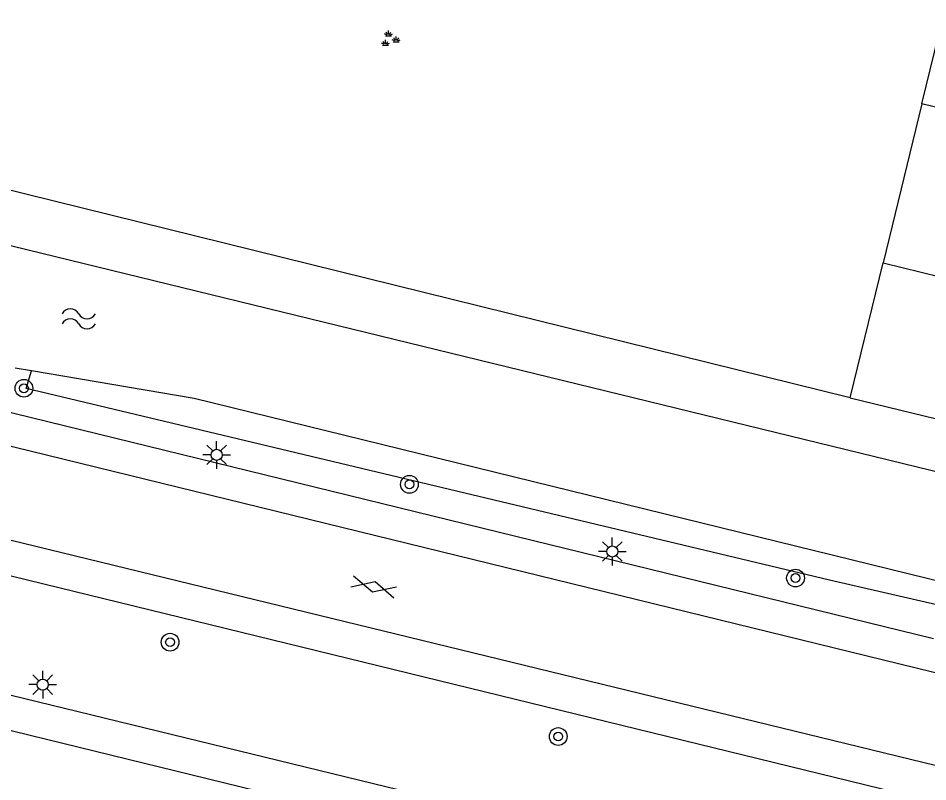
# Model space of a CAD drawing. Extents: x 128999 to 131010, y 395498 to 399007.
# Drawn here: x 129045.56 to 129086.62, y 397693.81 to 397728.27 of the extents above; entities that cross this region are included whole.
import ezdxf

# ---------------------------------------------------------------- set-up
doc = ezdxf.new("R2010")
doc.units = 0
for name, color, linetype in [('gg-afsc-muur', 7, 'Continuous'), ('gg-bbg-gedigitaliseerde bebouwing', 7, 'Continuous'), ('gg-bbg-hoofdgebouw', 7, 'Continuous'), ('gg-knt-verharding', 7, 'Continuous'), ('gg-knt-verharding nz', 7, 'Continuous'), ('gg-kntw-bovenkant insteek waterloop', 7, 'Continuous'), ('gt-grn-groengrens', 7, 'Continuous'), ('gt-symb-boom', 7, 'Continuous'), ('gt-symb-gesloten verharding', 7, 'Continuous'), ('gt-symb-groenvak', 7, 'Continuous'), ('gt-symb-lichtmast', 7, 'Continuous'), ('gt-symb-watersymbool', 7, 'Continuous')]:
    doc.layers.add(name, color=color, linetype=linetype)

# ---------------------------------------------------------------- blocks, each defined once
blk = doc.blocks.new('gt0-BOOM')
at = {"layer": 'gt-symb-boom'}
for radius in [0.4, 0.2]:
    blk.add_circle((0, 0), radius, dxfattribs=at)
blk = doc.blocks.new('gt0-WA')
at = {"layer": 'gt-symb-watersymbool'}
for centre, start, end in [((-0.323, 0.022), 28.0725, 151.9275), ((0.427, 0.422), 208.0725, 331.9275), ((-0.323, -0.428), 28.0725, 151.9275), ((0.427, -0.028), 208.0725, 331.9275)]:
    blk.add_arc(centre, 0.425, start, end, dxfattribs=at)
blk = doc.blocks.new('gt0-LMAST')
at = {"layer": 'gt-symb-lichtmast'}
for p, q in [((-0.182, 0.173), (-0.447, 0.438)), ((-0.005, 0.246), (-0.005, 0.621)), ((0.172, 0.173), (0.437, 0.438)), ((-0.255, -0.004), (-0.63, -0.004)), ((-0.182, -0.181), (-0.447, -0.446)), ((-0.005, -0.254), (-0.005, -0.629)), ((0.437, -0.446), (0.172, -0.181)), ((0.245, -0.004), (0.62, -0.004))]:
    blk.add_line(p, q, dxfattribs=at)
blk.add_circle((-0.005, -0.004), 0.25, dxfattribs=at)
blk = doc.blocks.new('gt0-GRVAK')
at = {"layer": 'gt-symb-groenvak'}
for p, q in [((-0.11, 0.189), (-0.228, 0.24)), ((-0.182, 0.153), (0.088, 0.153)), ((-0.091, 0.211), (-0.156, 0.322)), ((-0.047, 0.214), (-0.047, 0.393)), ((-0.004, 0.211), (0.061, 0.322)), ((0.015, 0.189), (0.133, 0.24)), ((0.262, -0.052), (0.197, 0.059)), ((0.305, -0.049), (0.305, 0.13)), ((0.349, -0.052), (0.414, 0.059)), ((-0.245, -0.228), (-0.363, -0.177)), ((-0.318, -0.264), (-0.047, -0.264)), ((-0.226, -0.206), (-0.291, -0.095)), ((-0.183, -0.203), (-0.183, -0.024)), ((-0.139, -0.206), (-0.074, -0.095)), ((-0.12, -0.228), (-0.002, -0.177)), ((0.243, -0.074), (0.125, -0.023)), ((0.17, -0.11), (0.441, -0.11)), ((0.368, -0.074), (0.486, -0.023))]:
    blk.add_line(p, q, dxfattribs=at)
blk = doc.blocks.new('gt0-GESVH1')
at = {"layer": 'gt-symb-gesloten verharding'}
for p, q in [((-0.992, -0.261), (0.008, 0.239)), ((0.008, -0.261), (-0.992, 0.239)), ((0.008, 0.239), (1.008, -0.261)), ((1.008, 0.239), (0.008, -0.261))]:
    blk.add_line(p, q, dxfattribs=at)

msp = doc.modelspace()

# ---------------------------------------------------------------- linework, layer by layer
at = {"layer": 'gg-afsc-muur'}
msp.add_line((129086.356, 397724.411), (129084.598, 397717.223), dxfattribs=at)
at = {"layer": 'gg-bbg-gedigitaliseerde bebouwing'}
msp.add_lwpolyline([(129084.598, 397717.223), (129092.325, 397715.331), (129094.085, 397722.519), (129086.356, 397724.411)], dxfattribs=at)
at = {"layer": 'gg-bbg-hoofdgebouw'}
for p, q in [((129086.356, 397724.411), (129087.301, 397728.269)), ((129083.111, 397711.142), (129084.598, 397717.223)), ((129083.111, 397711.142), (129089.176, 397709.661))]:
    msp.add_line(p, q, dxfattribs=at)
at = {"layer": 'gg-knt-verharding'}
for p, q in [((129086.883, 397700.265), (129039.16, 397711.937)), ((129023.266, 397708.466), (129085.847, 397693.175)), ((129022.086, 397703.363), (129084.726, 397688.101)), ((129117.049, 397678.582), (129021.696, 397701.848))]:
    msp.add_line(p, q, dxfattribs=at)
at = {"layer": 'gg-knt-verharding nz'}
for p, q in [((129208.88, 397668.847), (129038.805, 397710.517)), ((129037.847, 397706.515), (129207.841, 397665.098))]:
    msp.add_line(p, q, dxfattribs=at)
at = {"layer": 'gg-kntw-bovenkant insteek waterloop'}
msp.add_line((129046.161, 397712.353), (129045.425, 397712.479), dxfattribs=at)
for points in [[(129088.664, 397707.388), (129044.032, 397718.279), (129043.174, 397717.386)], [(129087.455, 397702.776), (129053.511, 397711.098), (129046.161, 397712.353)]]:
    msp.add_lwpolyline(points, dxfattribs=at)
at = {"layer": 'gt-grn-groengrens'}
msp.add_line((129083.111, 397711.142), (129036.722, 397722.6), dxfattribs=at)
msp.add_lwpolyline([(129087.222, 397701.751), (129082.179, 397702.911), (129045.921, 397711.551), (129046.161, 397712.353)], dxfattribs=at)

# ---------------------------------------------------------------- block references
at = {"layer": 'gt-symb-boom'}
for p in [(129045.819, 397711.565), (129063.221, 397707.231), (129080.648, 397703.003), (129052.417, 397700.107), (129069.936, 397695.85)]:
    msp.add_blockref('gt0-BOOM', p, dxfattribs=at)
at = {"layer": 'gt-symb-gesloten verharding', "rotation": -14.300277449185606}
msp.add_blockref('gt0-GESVH1', (129061.604, 397702.615), dxfattribs=at)
at = {"layer": 'gt-symb-groenvak'}
msp.add_blockref('gt0-GRVAK', (129062.322, 397727.318), dxfattribs=at)
at = {"layer": 'gt-symb-lichtmast'}
for p in [(129054.524, 397708.566), (129072.381, 397704.204), (129046.675, 397698.195)]:
    msp.add_blockref('gt0-LMAST', p, dxfattribs=at)
at = {"layer": 'gt-symb-watersymbool'}
msp.add_blockref('gt0-WA', (129048.243, 397714.707), dxfattribs=at)

doc.saveas('drawing.dxf')
